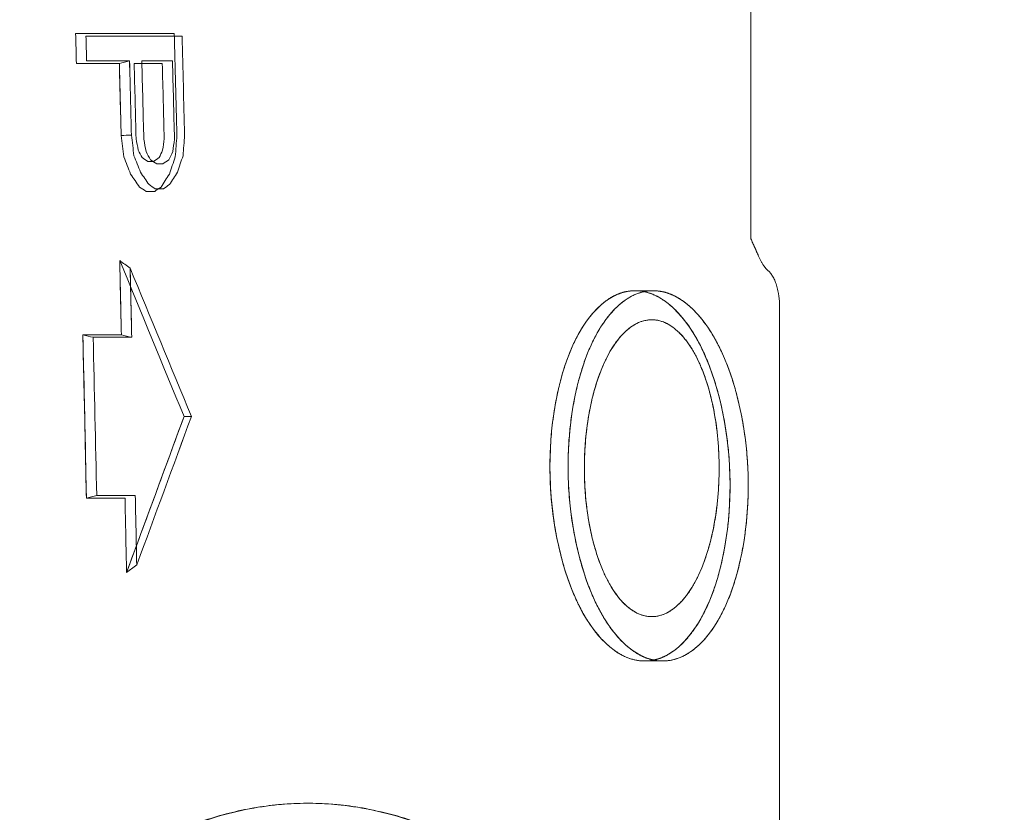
# Model space of a CAD drawing. Header units: millimetres. Extents: x -10 to 594, y 0 to 420.
# Tile 410 of 656: x 204.261 to 204.893, y 281.969 to 282.477. Entities that reach past the tile are written whole.
import ezdxf

# ---------------------------------------------------------------- set-up
doc = ezdxf.new("R2010")
doc.units = ezdxf.units.MM
doc.layers.add('1', color=7, linetype='Continuous', true_color=0xffffff)

msp = doc.modelspace()

# ---------------------------------------------------------------- linework, layer by layer
at = {"layer": '1', "color": 155, "linetype": 'Continuous', "lineweight": 18}
for points, degree, knots in [([(204.40352, 278.79375), (204.33394, 278.7936), (204.19588, 278.82249), (203.93276, 278.99196), (203.64432, 279.40375), (203.41025, 280.1436), (203.32698, 281.01625), (203.41025, 281.88889), (203.64432, 282.62874), (203.93276, 283.04053), (204.19588, 283.21), (204.33394, 283.23889), (204.40352, 283.23875)], 3, [0, 0, 0, 0, 0.0625, 0.125, 0.25, 0.375, 0.5, 0.625, 0.75, 0.875, 0.9375, 1, 1, 1, 1]), ([(204.40352, 283.23875), (204.40271, 283.23875), (204.40107, 283.23875), (204.39862, 283.23873), (204.39617, 283.23871), (204.39372, 283.23867), (204.39127, 283.23862), (204.38882, 283.23856), (204.38637, 283.23849), (204.38392, 283.23841), (204.38148, 283.23831), (204.37903, 283.2382), (204.37658, 283.23808), (204.37414, 283.23795), (204.37169, 283.23781), (204.36925, 283.23765), (204.36681, 283.23748), (204.36437, 283.2373), (204.36193, 283.23711), (204.35949, 283.23691), (204.35705, 283.23669), (204.35461, 283.23646), (204.35217, 283.23622), (204.34973, 283.23597), (204.34729, 283.23571), (204.34486, 283.23543), (204.34242, 283.23515), (204.33999, 283.23485), (204.33755, 283.23453), (204.33512, 283.23421), (204.33269, 283.23388), (204.33026, 283.23353), (204.32782, 283.23317), (204.32539, 283.2328), (204.32296, 283.23242), (204.32053, 283.23202), (204.31811, 283.23161), (204.31568, 283.2312), (204.31325, 283.23076), (204.31082, 283.23032), (204.3084, 283.22987), (204.30597, 283.2294), (204.30355, 283.22892), (204.30113, 283.22843), (204.2987, 283.22793), (204.29628, 283.22741), (204.29386, 283.22689), (204.29144, 283.22635), (204.28902, 283.2258), (204.2866, 283.22524), (204.28418, 283.22466), (204.28176, 283.22408), (204.27934, 283.22348), (204.27692, 283.22287), (204.27451, 283.22225), (204.27209, 283.22161), (204.26968, 283.22097), (204.26726, 283.22031), (204.26485, 283.21964), (204.26243, 283.21896), (204.26002, 283.21827), (204.25761, 283.21756), (204.2552, 283.21684), (204.25279, 283.21611), (204.25038, 283.21537), (204.24797, 283.21462), (204.24556, 283.21385), (204.24315, 283.21308), (204.24074, 283.21229), (204.23834, 283.21149), (204.23593, 283.21067), (204.23352, 283.20985), (204.23112, 283.20901), (204.22871, 283.20816), (204.22631, 283.2073), (204.22391, 283.20643), (204.2215, 283.20555), (204.2191, 283.20465), (204.2167, 283.20374), (204.2143, 283.20282), (204.2119, 283.20189), (204.2095, 283.20094), (204.2071, 283.19999), (204.2047, 283.19902), (204.2023, 283.19804), (204.1999, 283.19705), (204.18479, 283.19072), (204.15713, 283.17787), (204.1173, 283.15582), (204.07802, 283.13051), (204.03929, 283.10193), (203.99797, 283.06746), (203.95432, 283.02621), (203.90866, 282.97716), (203.86414, 282.9233), (203.82084, 282.86476), (203.77892, 282.80184), (203.73854, 282.73473), (203.69979, 282.66355), (203.6627, 282.5884), (203.62734, 282.50947), (203.59381, 282.42691), (203.56215, 282.34083), (203.52913, 282.2415), (203.49572, 282.1281), (203.46318, 281.99979), (203.43707, 281.87842), (203.41636, 281.76547), (203.40009, 281.66198), (203.38623, 281.55674), (203.37481, 281.44998), (203.36586, 281.34218), (203.35944, 281.23381), (203.35559, 281.12513), (203.35431, 281.01625), (203.35559, 280.90737), (203.35944, 280.79869), (203.36586, 280.69032), (203.37481, 280.58252), (203.38623, 280.47576), (203.40009, 280.37052), (203.41635, 280.26703), (203.435, 280.16536), (203.45597, 280.06574), (203.47923, 279.96839), (203.50473, 279.87344), (203.53242, 279.78108), (203.56215, 279.69166), (203.5938, 279.60559), (203.62734, 279.52303), (203.66269, 279.44409), (203.69978, 279.36894), (203.73854, 279.29777), (203.77891, 279.23066), (203.82084, 279.16773), (203.86414, 279.1092), (203.90865, 279.05534), (203.95432, 279.00629), (204.00109, 278.96208), (204.04887, 278.92281), (204.09755, 278.8886), (204.14711, 278.8595), (204.18209, 278.84287), (204.20193, 278.8346), (204.20637, 278.83279), (204.2108, 278.83103), (204.21523, 278.8293), (204.21967, 278.82762), (204.22411, 278.82598), (204.22855, 278.82438), (204.233, 278.82282), (204.23744, 278.8213), (204.24189, 278.81982), (204.24634, 278.81838), (204.25079, 278.81698), (204.25525, 278.81563), (204.2597, 278.81431), (204.26416, 278.81304), (204.26862, 278.8118), (204.27309, 278.81061), (204.27755, 278.80946), (204.28202, 278.80834), (204.28649, 278.80727), (204.29096, 278.80624), (204.29543, 278.80525), (204.29991, 278.8043), (204.30439, 278.8034), (204.30887, 278.80253), (204.31335, 278.8017), (204.31784, 278.80092), (204.32233, 278.80017), (204.32682, 278.79947), (204.33131, 278.79881), (204.33581, 278.79818), (204.3403, 278.7976), (204.3448, 278.79706), (204.34931, 278.79656), (204.35381, 278.7961), (204.35832, 278.79568), (204.36283, 278.7953), (204.36734, 278.79497), (204.37185, 278.79467), (204.37637, 278.79442), (204.38089, 278.7942), (204.38541, 278.79403), (204.38994, 278.79389), (204.39446, 278.7938), (204.39899, 278.79375), (204.40201, 278.79375), (204.40352, 278.79375)], 3, [0, 0, 0, 0, 0.000746, 0.001492, 0.002237, 0.002983, 0.003728, 0.004473, 0.005218, 0.005962, 0.006707, 0.007451, 0.008195, 0.008939, 0.009683, 0.010427, 0.01117, 0.011913, 0.012657, 0.0134, 0.014143, 0.014885, 0.015628, 0.016371, 0.017113, 0.017855, 0.018598, 0.01934, 0.020082, 0.020824, 0.021566, 0.022307, 0.023049, 0.023791, 0.024532, 0.025274, 0.026015, 0.026757, 0.027498, 0.028239, 0.02898, 0.029722, 0.030463, 0.031204, 0.031945, 0.032686, 0.033427, 0.034168, 0.034909, 0.03565, 0.036391, 0.037132, 0.037874, 0.038615, 0.039356, 0.040097, 0.040838, 0.041579, 0.04232, 0.043062, 0.043803, 0.044545, 0.045286, 0.046027, 0.046769, 0.047511, 0.048252, 0.048994, 0.049736, 0.050478, 0.05122, 0.051962, 0.052705, 0.053447, 0.054189, 0.054932, 0.055675, 0.056418, 0.057161, 0.057904, 0.058647, 0.05939, 0.060134, 0.060878, 0.061621, 0.062365, 0.06311, 0.075698, 0.088229, 0.100725, 0.113207, 0.125697, 0.14129, 0.156857, 0.172441, 0.188081, 0.20372, 0.219302, 0.234867, 0.250452, 0.266047, 0.281627, 0.297231, 0.312895, 0.333766, 0.354549, 0.375329, 0.390906, 0.406468, 0.422052, 0.437697, 0.453344, 0.468917, 0.484456, 0.499999, 0.515541, 0.531079, 0.546652, 0.5623, 0.577944, 0.593528, 0.60909, 0.624668, 0.640257, 0.655835, 0.67144, 0.687107, 0.70277, 0.718373, 0.733954, 0.74955, 0.765134, 0.780698, 0.796281, 0.811921, 0.82756, 0.843143, 0.858711, 0.874306, 0.889914, 0.905519, 0.921164, 0.93689, 0.938265, 0.93964, 0.941013, 0.942387, 0.94376, 0.945132, 0.946504, 0.947876, 0.949247, 0.950618, 0.951989, 0.953359, 0.954729, 0.956099, 0.957469, 0.958839, 0.960208, 0.961578, 0.962947, 0.964317, 0.965686, 0.967055, 0.968425, 0.969794, 0.971164, 0.972534, 0.973903, 0.975274, 0.976644, 0.978014, 0.979385, 0.980756, 0.982128, 0.9835, 0.984872, 0.986244, 0.987618, 0.988991, 0.990365, 0.99174, 0.993115, 0.994491, 0.995867, 0.997244, 0.998622, 1, 1, 1, 1]), ([(204.40352, 283.23875), (204.47307, 283.23889), (204.61327, 283.21), (204.88823, 283.04053), (205.12789, 282.72708), (205.26829, 282.41537), (205.305, 282.32042)], 3, [0, 0, 0, 0, 0.208073, 0.416146, 0.832293, 1, 1, 1, 1]), ([(205.30498, 282.32049), (205.3024, 282.32716), (205.28833, 282.36318), (205.26187, 282.42703), (205.2243, 282.50957), (205.1849, 282.58848), (205.14378, 282.6636), (205.10105, 282.73475), (205.0568, 282.80184), (205.01111, 282.86474), (204.96421, 282.92325), (204.91629, 282.97709), (204.86745, 283.02613), (204.81775, 283.07033), (204.76733, 283.10961), (204.71631, 283.14382), (204.66474, 283.17293), (204.6285, 283.18961), (204.60803, 283.19789), (204.60347, 283.1997), (204.59891, 283.20146), (204.59435, 283.20319), (204.5898, 283.20487), (204.58524, 283.20651), (204.58068, 283.20811), (204.57613, 283.20967), (204.57158, 283.21119), (204.56702, 283.21267), (204.56247, 283.21411), (204.55792, 283.21551), (204.55337, 283.21686), (204.54882, 283.21818), (204.54427, 283.21945), (204.53972, 283.22069), (204.53517, 283.22188), (204.53062, 283.22303), (204.52607, 283.22415), (204.52153, 283.22522), (204.51698, 283.22625), (204.51244, 283.22724), (204.50789, 283.22819), (204.50335, 283.22909), (204.49881, 283.22996), (204.49426, 283.23079), (204.48972, 283.23157), (204.48518, 283.23232), (204.48064, 283.23302), (204.4761, 283.23369), (204.47156, 283.23431), (204.46702, 283.23489), (204.46248, 283.23543), (204.45794, 283.23593), (204.45341, 283.23639), (204.44887, 283.23681), (204.44433, 283.23719), (204.4398, 283.23752), (204.43526, 283.23782), (204.43073, 283.23808), (204.42619, 283.23829), (204.42166, 283.23846), (204.41712, 283.2386), (204.41259, 283.23869), (204.40806, 283.23874), (204.40504, 283.23874), (204.40352, 283.23875)], 3, [0, 0, 0, 0, 0.011781, 0.063881, 0.116054, 0.168397, 0.220811, 0.273225, 0.325733, 0.378433, 0.431095, 0.483504, 0.535761, 0.587969, 0.64004, 0.691885, 0.74362, 0.795359, 0.79987, 0.804377, 0.80888, 0.813379, 0.817874, 0.822366, 0.826854, 0.831339, 0.835821, 0.840299, 0.844773, 0.849245, 0.853713, 0.858179, 0.862641, 0.867101, 0.871558, 0.876013, 0.880464, 0.884914, 0.88936, 0.893805, 0.898247, 0.902687, 0.907126, 0.911562, 0.915996, 0.920428, 0.924859, 0.929288, 0.933715, 0.938141, 0.942566, 0.946989, 0.951411, 0.955832, 0.960252, 0.964671, 0.969089, 0.973507, 0.977924, 0.98234, 0.986755, 0.99117, 0.995585, 1, 1, 1, 1]), ([(204.3251, 282.44922), (204.32529, 282.44182), (204.32568, 282.42646), (204.32606, 282.41109), (204.32626, 282.40313)], 3, [0, 0, 0, 0, 0.481543, 1, 1, 1, 1]), ([(204.32532, 282.32285), (204.32551, 282.31463), (204.32588, 282.29876), (204.32625, 282.2829), (204.32642, 282.27525)], 3, [0, 0, 0, 0, 0.517872, 1, 1, 1, 1]), ([(204.33307, 282.27355), (204.33288, 282.28176), (204.33254, 282.29658), (204.33219, 282.3114), (204.33204, 282.318)], 3, [0, 0, 0, 0, 0.554547, 1, 1, 1, 1]), ([(204.66212, 282.0659), (204.64697, 282.0656), (204.6316, 282.07861), (204.60921, 282.1226), (204.6022, 282.15359), (204.60063, 282.21557), (204.60608, 282.24657), (204.62619, 282.29061), (204.64084, 282.30365), (204.65597, 282.30339)], 3, [0, 0, 0, 0, 0.25, 0.25, 0.5, 0.5, 0.75, 0.75, 1, 1, 1, 1]), ([(204.65597, 282.30339), (204.65578, 282.30339), (204.6554, 282.3034), (204.65484, 282.30339), (204.65428, 282.30337), (204.65372, 282.30334), (204.65316, 282.30329), (204.6526, 282.30324), (204.65204, 282.30317), (204.65148, 282.30309), (204.65093, 282.303), (204.65037, 282.3029), (204.64982, 282.30278), (204.64926, 282.30266), (204.64871, 282.30252), (204.64816, 282.30237), (204.64761, 282.30221), (204.64706, 282.30204), (204.64651, 282.30185), (204.64596, 282.30165), (204.64542, 282.30144), (204.64487, 282.30122), (204.64432, 282.30099), (204.64378, 282.30075), (204.64324, 282.30049), (204.64269, 282.30022), (204.64215, 282.29994), (204.64161, 282.29965), (204.64107, 282.29935), (204.64054, 282.29903), (204.64, 282.2987), (204.63946, 282.29837), (204.63893, 282.29802), (204.63839, 282.29765), (204.63786, 282.29728), (204.63732, 282.29689), (204.63679, 282.29649), (204.63626, 282.29608), (204.63573, 282.29566), (204.6352, 282.29523), (204.63467, 282.29478), (204.6326, 282.29298), (204.62909, 282.28947), (204.62437, 282.28346), (204.62002, 282.2765), (204.61606, 282.26867), (204.61252, 282.26007), (204.60943, 282.25077), (204.60681, 282.24076), (204.60443, 282.229), (204.60251, 282.21552), (204.60139, 282.2004), (204.60126, 282.18512), (204.60209, 282.16985), (204.60391, 282.15475), (204.60645, 282.14125), (204.60938, 282.12943), (204.61249, 282.11932), (204.61603, 282.10991), (204.62002, 282.10117), (204.62441, 282.09318), (204.6292, 282.08607), (204.63433, 282.07992), (204.63829, 282.07615), (204.64088, 282.07404), (204.64199, 282.07318), (204.64309, 282.07238), (204.6442, 282.07162), (204.64531, 282.07091), (204.64642, 282.07024), (204.64753, 282.06962), (204.64864, 282.06905), (204.64976, 282.06853), (204.65088, 282.06806), (204.652, 282.06763), (204.65312, 282.06725), (204.65424, 282.06691), (204.65536, 282.06662), (204.65649, 282.06638), (204.65762, 282.06619), (204.65875, 282.06605), (204.65988, 282.06595), (204.66101, 282.06589), (204.66176, 282.0659), (204.66214, 282.0659)], 3, [0, 0, 0, 0, 0.003162, 0.00632, 0.009472, 0.012621, 0.015765, 0.018905, 0.022043, 0.025177, 0.028308, 0.031437, 0.034564, 0.037689, 0.040812, 0.043934, 0.047056, 0.050177, 0.053298, 0.056419, 0.05954, 0.062662, 0.065785, 0.06891, 0.072036, 0.075164, 0.078295, 0.081429, 0.084565, 0.087705, 0.090848, 0.093995, 0.097147, 0.100303, 0.103464, 0.106631, 0.109802, 0.11298, 0.116164, 0.119354, 0.122551, 0.125755, 0.157166, 0.187966, 0.218476, 0.249023, 0.279162, 0.30915, 0.339311, 0.369965, 0.41065, 0.450712, 0.4909, 0.53125, 0.571944, 0.613694, 0.64565, 0.677264, 0.708824, 0.740622, 0.773113, 0.805594, 0.838374, 0.871752, 0.878356, 0.884926, 0.891464, 0.897973, 0.904454, 0.91091, 0.917344, 0.923756, 0.930151, 0.936531, 0.942897, 0.949252, 0.955599, 0.96194, 0.968278, 0.974614, 0.980953, 0.987295, 0.993643, 1, 1, 1, 1]), ([(204.66761, 282.30339), (204.66005, 282.30352), (204.64517, 282.29713), (204.62046, 282.26209), (204.60683, 282.18465), (204.62434, 282.1072), (204.65089, 282.07216), (204.66615, 282.06577), (204.67372, 282.0659)], 3, [0, 0, 0, 0, 0.124996, 0.249997, 0.5, 0.750003, 0.875004, 1, 1, 1, 1]), ([(204.67372, 282.0659), (204.67353, 282.0659), (204.67316, 282.06589), (204.67259, 282.0659), (204.67203, 282.06592), (204.67146, 282.06595), (204.6709, 282.066), (204.67033, 282.06605), (204.66977, 282.06612), (204.66921, 282.0662), (204.66865, 282.06629), (204.66808, 282.06639), (204.66752, 282.0665), (204.66696, 282.06663), (204.6664, 282.06677), (204.66584, 282.06692), (204.66528, 282.06708), (204.66472, 282.06725), (204.66416, 282.06744), (204.6636, 282.06763), (204.66304, 282.06784), (204.66248, 282.06806), (204.66192, 282.06829), (204.66136, 282.06854), (204.66081, 282.06879), (204.66025, 282.06906), (204.65969, 282.06934), (204.65914, 282.06963), (204.65858, 282.06993), (204.65803, 282.07025), (204.65747, 282.07057), (204.65692, 282.07091), (204.65636, 282.07126), (204.65581, 282.07162), (204.65525, 282.07199), (204.6547, 282.07238), (204.65415, 282.07278), (204.65359, 282.07319), (204.65304, 282.07361), (204.65249, 282.07404), (204.65194, 282.07448), (204.64976, 282.07628), (204.64606, 282.07979), (204.64104, 282.08578), (204.63634, 282.09271), (204.63197, 282.10053), (204.62798, 282.10914), (204.62441, 282.11848), (204.62126, 282.12854), (204.61827, 282.14037), (204.61566, 282.15393), (204.61378, 282.16917), (204.61297, 282.18333), (204.61295, 282.19617), (204.6135, 282.20764), (204.61461, 282.21897), (204.61628, 282.23005), (204.61843, 282.24072), (204.62107, 282.25078), (204.62417, 282.26014), (204.62773, 282.26876), (204.63169, 282.27659), (204.63604, 282.28352), (204.64074, 282.28951), (204.64444, 282.2932), (204.64691, 282.2953), (204.64802, 282.2962), (204.64914, 282.29704), (204.65026, 282.29783), (204.65139, 282.29857), (204.65252, 282.29925), (204.65365, 282.29988), (204.65479, 282.30046), (204.65594, 282.30099), (204.65708, 282.30147), (204.65824, 282.30189), (204.65939, 282.30226), (204.66056, 282.30258), (204.66172, 282.30285), (204.66289, 282.30306), (204.66406, 282.30323), (204.66524, 282.30334), (204.66643, 282.3034), (204.66722, 282.30339), (204.66761, 282.30339)], 3, [0, 0, 0, 0, 0.003171, 0.00634, 0.009507, 0.012672, 0.015837, 0.019, 0.022162, 0.025324, 0.028486, 0.031649, 0.034812, 0.037976, 0.041141, 0.044307, 0.047475, 0.050646, 0.053819, 0.056994, 0.060173, 0.063354, 0.06654, 0.069729, 0.072923, 0.076121, 0.079324, 0.082532, 0.085745, 0.088964, 0.092189, 0.095421, 0.098658, 0.101903, 0.105155, 0.108414, 0.111681, 0.114956, 0.11824, 0.121531, 0.124832, 0.128142, 0.160676, 0.192729, 0.224583, 0.256523, 0.288265, 0.319799, 0.351413, 0.383396, 0.425642, 0.4668, 0.507605, 0.538052, 0.568325, 0.598752, 0.629654, 0.660475, 0.690804, 0.720964, 0.751285, 0.781743, 0.812181, 0.842927, 0.874297, 0.881022, 0.887717, 0.894387, 0.901034, 0.907661, 0.914271, 0.920867, 0.927452, 0.934029, 0.9406, 0.947169, 0.953739, 0.960313, 0.966893, 0.973483, 0.980086, 0.986705, 0.993342, 1, 1, 1, 1]), ([(204.65597, 282.30339), (204.67106, 282.30365), (204.68644, 282.29063), (204.70892, 282.24664), (204.71603, 282.21568), (204.71767, 282.15375), (204.71221, 282.12277), (204.69201, 282.07873), (204.67727, 282.06568), (204.66212, 282.0659)], 3, [0, 0, 0, 0, 0.25, 0.25, 0.5, 0.5, 0.75, 0.75, 1, 1, 1, 1]), ([(204.66214, 282.0659), (204.66233, 282.0659), (204.66271, 282.06589), (204.66327, 282.0659), (204.66383, 282.06592), (204.66439, 282.06595), (204.66496, 282.066), (204.66552, 282.06605), (204.66608, 282.06612), (204.66663, 282.0662), (204.66719, 282.06629), (204.66775, 282.0664), (204.66831, 282.06651), (204.66886, 282.06664), (204.66942, 282.06678), (204.66997, 282.06693), (204.67052, 282.06709), (204.67107, 282.06727), (204.67162, 282.06745), (204.67218, 282.06765), (204.67272, 282.06786), (204.67327, 282.06809), (204.67382, 282.06832), (204.67437, 282.06857), (204.67491, 282.06882), (204.67546, 282.06909), (204.676, 282.06938), (204.67655, 282.06967), (204.67709, 282.06998), (204.67763, 282.07029), (204.67817, 282.07062), (204.67871, 282.07097), (204.67925, 282.07132), (204.67979, 282.07168), (204.68033, 282.07206), (204.68087, 282.07245), (204.6814, 282.07285), (204.68194, 282.07327), (204.68247, 282.07369), (204.68301, 282.07413), (204.68354, 282.07458), (204.68562, 282.07638), (204.68914, 282.07989), (204.69387, 282.0859), (204.69824, 282.09284), (204.70218, 282.1006), (204.70569, 282.10907), (204.70874, 282.11816), (204.71135, 282.12793), (204.7135, 282.1383), (204.71517, 282.14908), (204.71632, 282.16014), (204.71693, 282.17135), (204.71699, 282.18274), (204.71651, 282.1942), (204.71547, 282.20564), (204.71387, 282.21694), (204.71172, 282.22806), (204.70908, 282.23883), (204.70597, 282.24904), (204.70242, 282.25856), (204.69843, 282.26741), (204.69402, 282.27551), (204.68922, 282.28273), (204.68407, 282.28898), (204.68009, 282.29282), (204.67748, 282.29499), (204.67636, 282.29587), (204.67524, 282.2967), (204.67412, 282.29748), (204.67299, 282.29822), (204.67186, 282.2989), (204.67074, 282.29954), (204.66961, 282.30013), (204.66848, 282.30067), (204.66735, 282.30116), (204.66621, 282.30161), (204.66508, 282.302), (204.66395, 282.30234), (204.66281, 282.30264), (204.66167, 282.30289), (204.66053, 282.30309), (204.65939, 282.30324), (204.65825, 282.30334), (204.65711, 282.3034), (204.65635, 282.30339), (204.65597, 282.30339)], 3, [0, 0, 0, 0, 0.003162, 0.00632, 0.009473, 0.012623, 0.015769, 0.018913, 0.022053, 0.025191, 0.028327, 0.031461, 0.034593, 0.037724, 0.040855, 0.043984, 0.047114, 0.050243, 0.053373, 0.056504, 0.059635, 0.062768, 0.065903, 0.06904, 0.072179, 0.07532, 0.078465, 0.081612, 0.084764, 0.087919, 0.091078, 0.094242, 0.09741, 0.100584, 0.103763, 0.106948, 0.110139, 0.113336, 0.11654, 0.11975, 0.122968, 0.126194, 0.157636, 0.188448, 0.21894, 0.249434, 0.278943, 0.30832, 0.337871, 0.367897, 0.398042, 0.427777, 0.457409, 0.487248, 0.517668, 0.548172, 0.579075, 0.61068, 0.642813, 0.674609, 0.706357, 0.738346, 0.771051, 0.803722, 0.836664, 0.870177, 0.876892, 0.88357, 0.890211, 0.896819, 0.903396, 0.909945, 0.916467, 0.922965, 0.929441, 0.935899, 0.942341, 0.948768, 0.955185, 0.961592, 0.967994, 0.974392, 0.980789, 0.987188, 0.99359, 1, 1, 1, 1]), ([(204.67372, 282.0659), (204.6813, 282.06577), (204.69626, 282.07216), (204.72113, 282.1072), (204.73481, 282.18465), (204.71704, 282.26209), (204.69041, 282.29714), (204.67516, 282.30352), (204.66761, 282.30339)], 3, [0, 0, 0, 0, 0.125004, 0.250003, 0.5, 0.749997, 0.874996, 1, 1, 1, 1]), ([(204.66761, 282.30339), (204.6678, 282.30339), (204.66818, 282.3034), (204.66874, 282.30339), (204.6693, 282.30337), (204.66986, 282.30334), (204.67043, 282.30329), (204.67099, 282.30324), (204.67155, 282.30317), (204.67211, 282.30309), (204.67267, 282.303), (204.67324, 282.3029), (204.6738, 282.30279), (204.67436, 282.30266), (204.67492, 282.30252), (204.67548, 282.30237), (204.67604, 282.30221), (204.6766, 282.30204), (204.67715, 282.30186), (204.67771, 282.30166), (204.67827, 282.30145), (204.67883, 282.30123), (204.67939, 282.301), (204.67994, 282.30075), (204.6805, 282.3005), (204.68106, 282.30023), (204.68162, 282.29995), (204.68217, 282.29966), (204.68273, 282.29936), (204.68328, 282.29905), (204.68384, 282.29872), (204.68439, 282.29838), (204.68495, 282.29803), (204.6855, 282.29767), (204.68606, 282.2973), (204.68661, 282.29691), (204.68716, 282.29651), (204.68772, 282.29611), (204.68827, 282.29569), (204.68882, 282.29525), (204.68937, 282.29481), (204.69155, 282.29301), (204.69526, 282.2895), (204.70029, 282.28351), (204.70501, 282.27658), (204.7094, 282.26876), (204.71342, 282.26015), (204.71702, 282.25081), (204.72019, 282.24076), (204.72322, 282.22893), (204.72586, 282.21537), (204.72778, 282.20012), (204.72861, 282.18597), (204.72864, 282.17312), (204.7281, 282.16166), (204.72699, 282.15033), (204.72532, 282.13924), (204.72316, 282.12857), (204.72051, 282.11851), (204.71739, 282.10915), (204.71381, 282.10053), (204.70983, 282.0927), (204.70545, 282.08577), (204.70071, 282.07978), (204.69699, 282.07609), (204.69452, 282.07399), (204.6934, 282.07309), (204.69227, 282.07225), (204.69114, 282.07146), (204.69001, 282.07072), (204.68888, 282.07004), (204.68773, 282.06941), (204.68659, 282.06883), (204.68544, 282.0683), (204.68429, 282.06782), (204.68313, 282.0674), (204.68197, 282.06703), (204.6808, 282.06671), (204.67963, 282.06644), (204.67846, 282.06623), (204.67728, 282.06606), (204.6761, 282.06596), (204.67491, 282.0659), (204.67412, 282.0659), (204.67372, 282.0659)], 3, [0, 0, 0, 0, 0.003158, 0.006314, 0.009469, 0.012622, 0.015774, 0.018925, 0.022076, 0.025227, 0.028378, 0.03153, 0.034683, 0.037837, 0.040992, 0.044149, 0.047308, 0.050469, 0.053633, 0.0568, 0.059971, 0.063145, 0.066323, 0.069505, 0.072691, 0.075883, 0.079079, 0.082281, 0.085488, 0.088702, 0.091922, 0.095148, 0.098381, 0.101621, 0.104869, 0.108124, 0.111387, 0.114659, 0.117939, 0.121228, 0.124525, 0.127833, 0.16035, 0.192407, 0.22428, 0.256251, 0.288027, 0.319591, 0.351231, 0.383229, 0.42548, 0.46661, 0.507355, 0.537742, 0.567958, 0.598336, 0.629204, 0.659997, 0.690309, 0.720464, 0.750794, 0.781288, 0.811782, 0.842598, 0.874049, 0.880791, 0.887504, 0.894191, 0.900855, 0.907498, 0.914124, 0.920736, 0.927336, 0.933927, 0.940512, 0.947094, 0.953677, 0.960262, 0.966853, 0.973453, 0.980065, 0.986692, 0.993336, 1, 1, 1, 1]), ([(204.70992, 282.18957), (204.70992, 282.19581), (204.70964, 282.20204), (204.70854, 282.21427), (204.70771, 282.22026), (204.70555, 282.23178), (204.70421, 282.23731), (204.70106, 282.24767), (204.69926, 282.25252), (204.69526, 282.26133), (204.69306, 282.26531), (204.68835, 282.27223), (204.68584, 282.27519), (204.68061, 282.27996), (204.67789, 282.28178), (204.67234, 282.28421), (204.66951, 282.28482), (204.66385, 282.28482), (204.66102, 282.28421), (204.65547, 282.28178), (204.65275, 282.27996), (204.64752, 282.27519), (204.64501, 282.27223), (204.6403, 282.26531), (204.63811, 282.26133), (204.6341, 282.25252), (204.6323, 282.24767), (204.62915, 282.23731), (204.62781, 282.23178), (204.62565, 282.22026), (204.62482, 282.21427), (204.62372, 282.20204), (204.62344, 282.19581), (204.62344, 282.18957)], 3, [0, 0, 0, 0, 0.0625, 0.0625, 0.125, 0.125, 0.1875, 0.1875, 0.25, 0.25, 0.3125, 0.3125, 0.375, 0.375, 0.4375, 0.4375, 0.5, 0.5, 0.5625, 0.5625, 0.625, 0.625, 0.6875, 0.6875, 0.75, 0.75, 0.8125, 0.8125, 0.875, 0.875, 0.9375, 0.9375, 1, 1, 1, 1]), ([(204.3017, 282.27525), (204.30209, 282.25775), (204.30287, 282.22275), (204.30361, 282.18774), (204.30398, 282.17024)], 3, [0, 0, 0, 0, 0.499999, 1, 1, 1, 1]), ([(204.32973, 282.12265), (204.3359, 282.13933), (204.34821, 282.1727), (204.36048, 282.20606), (204.3666, 282.22275)], 3, [0, 0, 0, 0, 0.499993, 1, 1, 1, 1]), ([(204.62344, 282.18957), (204.62344, 282.18334), (204.62372, 282.1771), (204.62482, 282.16488), (204.62565, 282.15888), (204.62781, 282.14736), (204.62915, 282.14184), (204.6323, 282.13147), (204.6341, 282.12663), (204.63811, 282.11781), (204.6403, 282.11384), (204.64501, 282.10691), (204.64752, 282.10396), (204.65275, 282.09919), (204.65547, 282.09737), (204.66102, 282.09494), (204.66385, 282.09432), (204.66951, 282.09432), (204.67234, 282.09494), (204.67789, 282.09737), (204.68061, 282.09919), (204.68584, 282.10396), (204.68835, 282.10691), (204.69306, 282.11384), (204.69526, 282.11781), (204.69926, 282.12663), (204.70106, 282.13147), (204.70421, 282.14184), (204.70555, 282.14736), (204.70771, 282.15888), (204.70854, 282.16488), (204.70964, 282.1771), (204.70992, 282.18334), (204.70992, 282.18957)], 3, [0, 0, 0, 0, 0.0625, 0.0625, 0.125, 0.125, 0.1875, 0.1875, 0.25, 0.25, 0.3125, 0.3125, 0.375, 0.375, 0.4375, 0.4375, 0.5, 0.5, 0.5625, 0.5625, 0.625, 0.625, 0.6875, 0.6875, 0.75, 0.75, 0.8125, 0.8125, 0.875, 0.875, 0.9375, 0.9375, 1, 1, 1, 1]), ([(204.27205, 281.89459), (204.27578, 281.89816), (204.35948, 281.97454), (204.53256, 281.97456), (204.69247, 281.82868), (204.79376, 281.60559), (204.8218, 281.49954)], 2, [0, 0, 0, 0.012729, 0.282835, 0.552941, 0.823047, 1, 1, 1]), ([(204.81461, 281.52539), (204.81239, 281.53322), (204.81011, 281.54097), (204.79987, 281.57473), (204.79138, 281.59995), (204.77331, 281.64843), (204.76374, 281.67169), (204.74361, 281.71604), (204.73304, 281.73713), (204.71103, 281.77692), (204.69958, 281.79562), (204.67591, 281.83047), (204.66368, 281.84661), (204.63857, 281.87618), (204.62568, 281.8896), (204.59938, 281.9136), (204.58595, 281.92418), (204.55871, 281.94239), (204.54488, 281.95002), (204.51695, 281.96225), (204.50285, 281.96686), (204.47451, 281.97301), (204.46028, 281.97455), (204.4318, 281.97455), (204.41756, 281.97301), (204.38923, 281.96686), (204.37513, 281.96225), (204.3472, 281.95002), (204.33337, 281.94239), (204.30612, 281.92418), (204.2927, 281.9136), (204.26639, 281.8896), (204.25351, 281.87618), (204.2284, 281.84661), (204.21617, 281.83047), (204.19249, 281.79562), (204.18104, 281.77692), (204.15903, 281.73713), (204.14847, 281.71604), (204.12834, 281.67169), (204.11876, 281.64843), (204.1007, 281.59995), (204.09221, 281.57473), (204.07639, 281.52258), (204.06906, 281.49564), (204.05564, 281.44033), (204.04954, 281.41195), (204.03865, 281.354), (204.03384, 281.32444), (204.02558, 281.26442), (204.02211, 281.23396), (204.01656, 281.17244), (204.01447, 281.14139), (204.01168, 281.07897), (204.01098, 281.04761), (204.01098, 281.01625)], 3, [0, 0, 0, 0, 0.0112, 0.0112, 0.049231, 0.049231, 0.087262, 0.087262, 0.125292, 0.125292, 0.163323, 0.163323, 0.201354, 0.201354, 0.239385, 0.239385, 0.277415, 0.277415, 0.315446, 0.315446, 0.353477, 0.353477, 0.391508, 0.391508, 0.429538, 0.429538, 0.467569, 0.467569, 0.5056, 0.5056, 0.543631, 0.543631, 0.581662, 0.581662, 0.619692, 0.619692, 0.657723, 0.657723, 0.695754, 0.695754, 0.733785, 0.733785, 0.771815, 0.771815, 0.809846, 0.809846, 0.847877, 0.847877, 0.885908, 0.885908, 0.923938, 0.923938, 0.961969, 0.961969, 1, 1, 1, 1])]:
    msp.add_open_spline(points, degree=degree, knots=knots, dxfattribs=at)
for points, degree in [([(204.73029, 282.79425), (204.73029, 282.33675)], 1), ([(204.73029, 282.33675), (204.73029, 282.79425)], 1), ([(204.29707, 282.4685), (204.31816, 282.4685), (204.33926, 282.4685), (204.36035, 282.4685)], 3), ([(204.29755, 282.44922), (204.29739, 282.45565), (204.29723, 282.46207), (204.29707, 282.4685)], 3), ([(204.36035, 282.4685), (204.36093, 282.44671), (204.36149, 282.42492), (204.36204, 282.40313)], 3), ([(204.36534, 282.4668), (204.35507, 282.4668), (204.33452, 282.4668), (204.31397, 282.4668), (204.3037, 282.4668)], 3), ([(204.3037, 282.4668), (204.30383, 282.46151), (204.30396, 282.45621), (204.3041, 282.45092)], 3), ([(204.36698, 282.4033), (204.36644, 282.42446), (204.3659, 282.44563), (204.36534, 282.4668)], 3), ([(204.3251, 282.44922), (204.31592, 282.44922), (204.30674, 282.44922), (204.29755, 282.44922)], 3), ([(204.3041, 282.45092), (204.31328, 282.45092), (204.32247, 282.45092), (204.33165, 282.45092)], 3), ([(204.33166, 282.45092), (204.32947, 282.45036), (204.32729, 282.44979), (204.3251, 282.44922)], 3), ([(204.32626, 282.40313), (204.32588, 282.41849), (204.32549, 282.43386), (204.3251, 282.44922)], 3), ([(204.33165, 282.45092), (204.33206, 282.43505), (204.33246, 282.41917), (204.33285, 282.4033)], 3), ([(204.33286, 282.4033), (204.33246, 282.41917), (204.33206, 282.43505), (204.33166, 282.45092)], 3), ([(204.33462, 282.44922), (204.33504, 282.43312), (204.33545, 282.41703), (204.33585, 282.40093)], 3), ([(204.35265, 282.44922), (204.34664, 282.44922), (204.34063, 282.44922), (204.33462, 282.44922)], 3), ([(204.34079, 282.40065), (204.34037, 282.41741), (204.33995, 282.43417), (204.33952, 282.45092)], 3), ([(204.33952, 282.45092), (204.34608, 282.45092), (204.35264, 282.45092), (204.3592, 282.45092)], 3), ([(204.35388, 282.40093), (204.35348, 282.41703), (204.35307, 282.43312), (204.35265, 282.44922)], 3), ([(204.3592, 282.45092), (204.35963, 282.43417), (204.36006, 282.41741), (204.36048, 282.40065)], 3), ([(204.32626, 282.40313), (204.32846, 282.40318), (204.33066, 282.40324), (204.33286, 282.4033)], 3), ([(204.32797, 282.38934), (204.3274, 282.39394), (204.32683, 282.39853), (204.32626, 282.40313)], 3), ([(204.33285, 282.4033), (204.3334, 282.39889), (204.33394, 282.39448), (204.33449, 282.39007)], 3), ([(204.33585, 282.40093), (204.33631, 282.3985), (204.33677, 282.39608), (204.33723, 282.39365)], 3), ([(204.3423, 282.39271), (204.3418, 282.39536), (204.34129, 282.39801), (204.34079, 282.40065)], 3), ([(204.35286, 282.39365), (204.3532, 282.39608), (204.35354, 282.3985), (204.35388, 282.40093)], 3), ([(204.36048, 282.40065), (204.36011, 282.39801), (204.35974, 282.39536), (204.35937, 282.39271)], 3), ([(204.36204, 282.40313), (204.3617, 282.39853), (204.36136, 282.39394), (204.36102, 282.38934)], 3), ([(204.366, 282.39007), (204.36633, 282.39448), (204.36665, 282.39889), (204.36698, 282.4033)], 3), ([(204.33723, 282.39365), (204.33806, 282.39207), (204.33888, 282.39049), (204.3397, 282.38892)], 3), ([(204.34506, 282.38742), (204.34414, 282.38919), (204.34322, 282.39095), (204.3423, 282.39271)], 3), ([(204.35063, 282.38892), (204.35138, 282.39049), (204.35212, 282.39207), (204.35286, 282.39365)], 3), ([(204.35937, 282.39271), (204.35854, 282.39095), (204.35771, 282.38919), (204.35688, 282.38742)], 3), ([(204.33237, 282.37826), (204.33091, 282.38195), (204.32944, 282.38565), (204.32797, 282.38934)], 3), ([(204.33449, 282.39007), (204.33589, 282.38654), (204.33729, 282.38301), (204.33869, 282.37948)], 3), ([(204.3397, 282.38892), (204.34093, 282.3881), (204.34216, 282.38729), (204.34339, 282.38648)], 3), ([(204.34339, 282.38648), (204.34461, 282.38648), (204.34584, 282.38648), (204.34706, 282.38648)], 3), ([(204.34906, 282.38478), (204.34773, 282.38566), (204.34639, 282.38654), (204.34506, 282.38742)], 3), ([(204.34706, 282.38648), (204.34825, 282.38729), (204.34944, 282.3881), (204.35063, 282.38892)], 3), ([(204.35688, 282.38742), (204.35558, 282.38654), (204.35429, 282.38566), (204.353, 282.38478)], 3), ([(204.36102, 282.38934), (204.35974, 282.38565), (204.35846, 282.38195), (204.35718, 282.37826)], 3), ([(204.36233, 282.37948), (204.36355, 282.38301), (204.36478, 282.38654), (204.366, 282.39007)], 3), ([(204.33869, 282.37948), (204.3405, 282.37684), (204.34232, 282.37419), (204.34414, 282.37155)], 3), ([(204.353, 282.38478), (204.35169, 282.38478), (204.35038, 282.38478), (204.34906, 282.38478)], 3), ([(204.35727, 282.37155), (204.35896, 282.37419), (204.36064, 282.37684), (204.36233, 282.37948)], 3), ([(204.33803, 282.37001), (204.33614, 282.37276), (204.33426, 282.37551), (204.33237, 282.37826)], 3), ([(204.35718, 282.37826), (204.35543, 282.37551), (204.35368, 282.37276), (204.35193, 282.37001)], 3), ([(204.34229, 282.3672), (204.34087, 282.36814), (204.33945, 282.36908), (204.33803, 282.37001)], 3), ([(204.3478, 282.3672), (204.34597, 282.3672), (204.34413, 282.3672), (204.34229, 282.3672)], 3), ([(204.34414, 282.37155), (204.34547, 282.37067), (204.34681, 282.36978), (204.34814, 282.3689)], 3), ([(204.35193, 282.37001), (204.35055, 282.36908), (204.34918, 282.36814), (204.3478, 282.3672)], 3), ([(204.34814, 282.3689), (204.34989, 282.3689), (204.35164, 282.3689), (204.3534, 282.3689)], 3), ([(204.3534, 282.3689), (204.35469, 282.36978), (204.35598, 282.37067), (204.35727, 282.37155)], 3), ([(204.73029, 282.33675), (204.73198, 282.33321), (204.73361, 282.32952), (204.73517, 282.3257)], 3), ([(204.73517, 282.3257), (204.73029, 282.33675)], 1), ([(204.33204, 282.318), (204.3298, 282.31961), (204.32756, 282.32123), (204.32532, 282.32285)], 3), ([(204.32532, 282.32285), (204.33909, 282.28948), (204.35285, 282.25611), (204.3666, 282.22275)], 3), ([(204.32642, 282.27525), (204.32606, 282.29111), (204.32569, 282.30698), (204.32532, 282.32285)], 3), ([(204.74138, 282.31628), (204.73777, 282.31936), (204.73517, 282.3257)], 2), ([(204.33203, 282.318), (204.33238, 282.30318), (204.33273, 282.28836), (204.33307, 282.27355)], 3), ([(204.37133, 282.22275), (204.35824, 282.2545), (204.34514, 282.28625), (204.33203, 282.318)], 3), ([(204.74874, 282.29261), (204.74874, 282.30046), (204.74471, 282.31344), (204.74138, 282.31628)], 2), ([(204.65597, 282.30339), (204.65985, 282.30339), (204.66373, 282.30339), (204.66761, 282.30339)], 3), ([(204.66761, 282.30339), (204.66373, 282.30339), (204.65985, 282.30339), (204.65597, 282.30339)], 3), ([(204.74874, 281.8735), (204.74874, 282.29261)], 1), ([(204.62344, 282.18957), (204.62344, 282.2085), (204.63001, 282.2435), (204.64217, 282.2703), (204.65806, 282.28482), (204.67527, 282.28483), (204.69116, 282.27034), (204.70333, 282.24356), (204.70992, 282.20854), (204.70992, 282.18957)], 2), ([(204.30834, 282.27355), (204.30613, 282.27411), (204.30391, 282.27468), (204.3017, 282.27525)], 3), ([(204.3017, 282.27525), (204.30994, 282.27525), (204.31818, 282.27525), (204.32642, 282.27525)], 3), ([(204.30398, 282.17024), (204.30325, 282.20525), (204.30249, 282.24025), (204.3017, 282.27525)], 3), ([(204.31056, 282.17195), (204.30985, 282.20581), (204.30911, 282.23968), (204.30834, 282.27355)], 3), ([(204.30834, 282.27355), (204.3091, 282.23968), (204.30984, 282.20581), (204.31056, 282.17195)], 3), ([(204.33307, 282.27355), (204.32482, 282.27355), (204.31658, 282.27355), (204.30834, 282.27355)], 3), ([(204.32642, 282.27525), (204.32864, 282.27468), (204.33086, 282.27411), (204.33307, 282.27355)], 3), ([(204.3666, 282.22275), (204.35436, 282.18938), (204.34207, 282.15601), (204.32973, 282.12265)], 3), ([(204.33626, 282.1275), (204.34799, 282.15925), (204.35968, 282.191), (204.37133, 282.22275)], 3), ([(204.37133, 282.22274), (204.35968, 282.19099), (204.34799, 282.15924), (204.33626, 282.1275)], 3), ([(204.3666, 282.22275), (204.36818, 282.22274), (204.36976, 282.22274), (204.37133, 282.22274)], 3), ([(204.70992, 282.18957), (204.70992, 282.17065), (204.70335, 282.13565), (204.69119, 282.10884), (204.6753, 282.09433), (204.6581, 282.09432), (204.6422, 282.1088), (204.63003, 282.13559), (204.62344, 282.17061), (204.62344, 282.18957)], 2), ([(204.30398, 282.17024), (204.30617, 282.17081), (204.30837, 282.17138), (204.31056, 282.17195)], 3), ([(204.31056, 282.17195), (204.31881, 282.17195), (204.32706, 282.17195), (204.33532, 282.17195)], 3), ([(204.33532, 282.17195), (204.33564, 282.15713), (204.33595, 282.14231), (204.33626, 282.1275)], 3), ([(204.32874, 282.17024), (204.32049, 282.17024), (204.31223, 282.17024), (204.30398, 282.17024)], 3), ([(204.32973, 282.12265), (204.32941, 282.13851), (204.32908, 282.15438), (204.32874, 282.17024)], 3), ([(204.33626, 282.1275), (204.33408, 282.12588), (204.33191, 282.12426), (204.32973, 282.12265)], 3), ([(204.67372, 282.0659), (204.66985, 282.0659), (204.66599, 282.0659), (204.66212, 282.0659)], 3), ([(204.66212, 282.0659), (204.66599, 282.0659), (204.66985, 282.0659), (204.67372, 282.0659)], 3)]:
    msp.add_open_spline(points, degree=degree, dxfattribs=at)

doc.saveas('drawing.dxf')
